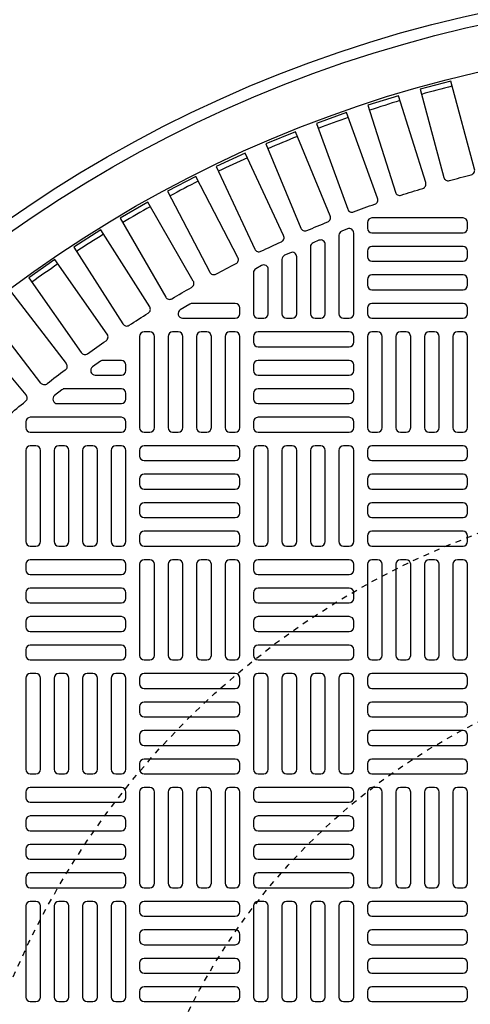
# Model space of a CAD drawing. Extents: x -285 to 5863, y 308 to 3178.
# Tile 451 of 622: x 1512 to 1520, y 1403 to 1420. Entities that reach past the tile are written whole.
import ezdxf

# ---------------------------------------------------------------- set-up
doc = ezdxf.new("R2010")
doc.units = 0
doc.header["$MEASUREMENT"] = 0
doc.linetypes.add('HIDDEN2', pattern=[0.28125, 0.1875, -0.09375])
doc.layers.get('DEFPOINTS').update_dxf_attribs({"linetype": 'CONTINUOUS'})
for name, color, linetype in [('TANK-MANHOLE-COVER-40', 2, 'CONTINUOUS'), ('TANK-MANHOLE-COVER-HATCH-40', 252, 'CONTINUOUS'), ('TANK-SLOPE', 3, 'CONTINUOUS')]:
    doc.layers.add(name, color=color, linetype=linetype)

msp = doc.modelspace()

# ---------------------------------------------------------------- linework, layer by layer
at = {"layer": 'DEFPOINTS', "color": 8, "linetype": 'HIDDEN2', "ltscale": 0.125}
msp.add_circle((1524.87105, 1398.01916), 14, dxfattribs=at)
msp.add_circle((1524.87105, 1398.01916), 14, dxfattribs=at)
msp.add_circle((1524.87105, 1398.01916), 14, dxfattribs=at)
msp.add_circle((1524.87105, 1398.01916), 14, dxfattribs=at)
at = {"layer": 'DEFPOINTS', "color": 8, "linetype": 'HIDDEN2', "ltscale": 0.5}
msp.add_circle((1524.87105, 1398.01916), 11, dxfattribs=at)
msp.add_circle((1524.87105, 1398.01916), 11, dxfattribs=at)
msp.add_circle((1524.87105, 1398.01916), 11, dxfattribs=at)
msp.add_circle((1524.87105, 1398.01916), 11, dxfattribs=at)
at = {"layer": 'TANK-MANHOLE-COVER-40', "color": 4, "linetype": 'Continuous'}
msp.add_circle((1524.87181, 1398.01916), 22.63902, dxfattribs=at)
at = {"layer": 'TANK-MANHOLE-COVER-40', "color": 1, "linetype": 'Continuous'}
msp.add_circle((1524.87181, 1398.01916), 22.44094, dxfattribs=at)
at = {"layer": 'TANK-MANHOLE-COVER-40', "color": 2, "linetype": 'Continuous'}
msp.add_circle((1524.87181, 1398.01916), 21.65354, dxfattribs=at)
at = {"layer": 'TANK-MANHOLE-COVER-HATCH-40', "linetype": 'Continuous'}
for points in [[(1519.51648, 1417.24797, -0.00491171), (1519.89527, 1417.34947, 0.41709369), (1519.95169, 1417.4461), (1519.54385, 1418.96818), (1519.01145, 1418.82552), (1519.41929, 1417.30344, 0.41709369), (1519.51648, 1417.24797)], [(1518.68282, 1416.99607, -0.00491171), (1519.05683, 1417.11399, 0.41709369), (1519.10899, 1417.213), (1518.63514, 1418.71583), (1518.10947, 1418.55009), (1518.58331, 1417.04725, 0.41709369), (1518.68282, 1416.99607)], [(1517.86095, 1416.70805, -0.00491171), (1518.22946, 1416.84217, 0.41709369), (1518.27725, 1416.94336), (1517.7383, 1418.4241), (1517.22036, 1418.23558), (1517.75931, 1416.75484, 0.41709369), (1517.86095, 1416.70805)], [(1517.05243, 1416.38445, -0.00491171), (1517.41473, 1416.53452, 0.41709369), (1517.45806, 1416.63769), (1516.85504, 1418.09352), (1516.34582, 1417.88259), (1516.94884, 1416.42677, 0.41709369), (1517.05243, 1416.38445)], [(1516.25879, 1416.0259, -0.00491171), (1516.6142, 1416.19163, 0.41709369), (1516.65299, 1416.29659), (1515.98704, 1417.72472), (1515.4875, 1417.49178), (1516.15345, 1416.06365, 0.41709369), (1516.25879, 1416.0259)], [(1515.48154, 1415.63306, -0.00491171), (1515.82939, 1415.81414, 0.41709369), (1515.86356, 1415.92069), (1515.13595, 1417.31842), (1514.64705, 1417.06391), (1515.37466, 1415.66619, 0.41709369), (1515.48154, 1415.63306)], [(1514.72217, 1415.2067, -0.00491171), (1515.06179, 1415.40278, 0.41709369), (1515.09128, 1415.51072), (1514.3034, 1416.87538), (1513.82606, 1416.59979), (1514.61394, 1415.23513, 0.41709369), (1514.72217, 1415.2067)], [(1513.98212, 1414.74762, -0.00491171), (1514.31286, 1414.95832, 0.41709369), (1514.33762, 1415.06745), (1513.49096, 1416.39644), (1513.0261, 1416.10029), (1513.87276, 1414.7713, 0.41709369), (1513.98212, 1414.74762)], [(1513.2628, 1414.2567, -0.00491171), (1513.58404, 1414.48163, 0.41709369), (1513.60401, 1414.59173), (1512.70018, 1415.88253), (1512.24868, 1415.56638), (1513.15251, 1414.27559, 0.41709369), (1513.2628, 1414.2567)], [(1512.56558, 1413.73486, -0.41709369), (1512.45457, 1413.74892), (1511.4953, 1414.99907), (1511.93258, 1415.3346), (1512.89185, 1414.08446, -0.41709369), (1512.8767, 1413.97359, 0.00491171), (1512.56558, 1413.73486)], [(1515.07363, 1415.12546, 0.1342636), (1515.03356, 1415.1145), (1514.86705, 1415.01608, 0.76325856), (1514.90712, 1414.86955), (1515.8167, 1414.86955), (1515.8167, 1414.86955, 0.41421356), (1515.89544, 1414.94829), (1515.89544, 1415.04672), (1515.89544, 1415.04672, 0.41421356), (1515.8167, 1415.12546), (1515.07363, 1415.12546)], [(1511.89178, 1413.18312, -0.00491171), (1512.19219, 1413.43519, 0.41709369), (1512.20249, 1413.54661), (1511.18961, 1414.75372), (1510.76738, 1414.39943), (1511.78026, 1413.19232, 0.41709369), (1511.89178, 1413.18312)], [(1513.53363, 1414.14121, 0.15754945), (1513.48756, 1414.12632), (1513.35116, 1414.02789, 0.72778796), (1513.39723, 1413.8853), (1513.84819, 1413.8853), (1513.84819, 1413.8853, 0.41421356), (1513.92693, 1413.96404), (1513.92693, 1414.06247), (1513.92693, 1414.06247, 0.41421356), (1513.84819, 1414.14121), (1513.53363, 1414.14121)], [(1512.86753, 1413.64908, 0.16819223), (1512.81885, 1413.63223), (1512.69373, 1413.5338, 0.71204699), (1512.74241, 1413.39318), (1513.84819, 1413.39318), (1513.84819, 1413.39318, 0.41421356), (1513.92693, 1413.47192), (1513.92693, 1413.57034), (1513.92693, 1413.57034, 0.41421356), (1513.84819, 1413.64908), (1512.84028, 1413.64908)]]:
    msp.add_lwpolyline(points, format="xyb", dxfattribs=at)
at = {"layer": 'TANK-MANHOLE-COVER-HATCH-40', "linetype": 'Continuous', "flags": 128}
for points in [[(1518.10016, 1416.42467, 0.41421356), (1518.1789, 1416.34593), (1519.7537, 1416.34593, 0.41421356), (1519.83244, 1416.42467), (1519.83244, 1416.5231, 0.41421356), (1519.7537, 1416.60184), (1518.1789, 1416.60184, 0.41421356), (1518.10016, 1416.5231)], [(1518.10016, 1415.93255, 0.41421356), (1518.1789, 1415.85381), (1519.7537, 1415.85381, 0.41421356), (1519.83244, 1415.93255), (1519.83244, 1416.03097, 0.41421356), (1519.7537, 1416.10971), (1518.1789, 1416.10971, 0.41421356), (1518.10016, 1416.03097)], [(1518.10016, 1415.44042, 0.41421356), (1518.1789, 1415.36168), (1519.7537, 1415.36168, 0.41421356), (1519.83244, 1415.44042), (1519.83244, 1415.53884, 0.41421356), (1519.7537, 1415.61758), (1518.1789, 1415.61758, 0.41421356), (1518.10016, 1415.53884)], [(1518.10016, 1414.94829, 0.41421356), (1518.1789, 1414.86955), (1519.7537, 1414.86955, 0.41421356), (1519.83244, 1414.94829), (1519.83244, 1415.04672, 0.41421356), (1519.7537, 1415.12546), (1518.1789, 1415.12546, 0.41421356), (1518.10016, 1415.04672)], [(1514.34032, 1412.90105, 0.41421356), (1514.41906, 1412.97979), (1514.41906, 1414.55459, 0.41421356), (1514.34032, 1414.63333), (1514.24189, 1414.63333, 0.41421356), (1514.16315, 1414.55459), (1514.16315, 1412.97979, 0.41421356), (1514.24189, 1412.90105)], [(1514.83244, 1412.90105, 0.41421356), (1514.91118, 1412.97979), (1514.91118, 1414.55459, 0.41421356), (1514.83244, 1414.63333), (1514.73402, 1414.63333, 0.41421356), (1514.65528, 1414.55459), (1514.65528, 1412.97979, 0.41421356), (1514.73402, 1412.90105)], [(1515.32457, 1412.90105, 0.41421356), (1515.40331, 1412.97979), (1515.40331, 1414.55459, 0.41421356), (1515.32457, 1414.63333), (1515.22614, 1414.63333, 0.41421356), (1515.1474, 1414.55459), (1515.1474, 1412.97979, 0.41421356), (1515.22614, 1412.90105)], [(1515.8167, 1412.90105, 0.41421356), (1515.89544, 1412.97979), (1515.89544, 1414.55459, 0.41421356), (1515.8167, 1414.63333), (1515.71827, 1414.63333, 0.41421356), (1515.63953, 1414.55459), (1515.63953, 1412.97979, 0.41421356), (1515.71827, 1412.90105)], [(1517.86394, 1414.55459, 0.41421356), (1517.7852, 1414.63333), (1516.2104, 1414.63333, 0.41421356), (1516.13166, 1414.55459), (1516.13166, 1414.45617, 0.41421356), (1516.2104, 1414.37743), (1517.7852, 1414.37743, 0.41421356), (1517.86394, 1414.45617)], [(1518.27733, 1412.90105, 0.41421356), (1518.35607, 1412.97979), (1518.35607, 1414.55459, 0.41421356), (1518.27733, 1414.63333), (1518.1789, 1414.63333, 0.41421356), (1518.10016, 1414.55459), (1518.10016, 1412.97979, 0.41421356), (1518.1789, 1412.90105)], [(1518.76945, 1412.90105, 0.41421356), (1518.84819, 1412.97979), (1518.84819, 1414.55459, 0.41421356), (1518.76945, 1414.63333), (1518.67103, 1414.63333, 0.41421356), (1518.59229, 1414.55459), (1518.59229, 1412.97979, 0.41421356), (1518.67103, 1412.90105)], [(1519.26158, 1412.90105, 0.41421356), (1519.34032, 1412.97979), (1519.34032, 1414.55459, 0.41421356), (1519.26158, 1414.63333), (1519.16315, 1414.63333, 0.41421356), (1519.08441, 1414.55459), (1519.08441, 1412.97979, 0.41421356), (1519.16315, 1412.90105)], [(1519.7537, 1412.90105, 0.41421356), (1519.83244, 1412.97979), (1519.83244, 1414.55459, 0.41421356), (1519.7537, 1414.63333), (1519.65528, 1414.63333, 0.41421356), (1519.57654, 1414.55459), (1519.57654, 1412.97979, 0.41421356), (1519.65528, 1412.90105)], [(1517.86394, 1414.06247, 0.41421356), (1517.7852, 1414.14121), (1516.2104, 1414.14121, 0.41421356), (1516.13166, 1414.06247), (1516.13166, 1413.96404, 0.41421356), (1516.2104, 1413.8853), (1517.7852, 1413.8853, 0.41421356), (1517.86394, 1413.96404)], [(1517.86394, 1413.57034, 0.41421356), (1517.7852, 1413.64908), (1516.2104, 1413.64908, 0.41421356), (1516.13166, 1413.57034), (1516.13166, 1413.47192, 0.41421356), (1516.2104, 1413.39318), (1517.7852, 1413.39318, 0.41421356), (1517.86394, 1413.47192)], [(1517.86394, 1413.07821, 0.41421356), (1517.7852, 1413.15695), (1516.2104, 1413.15695, 0.41421356), (1516.13166, 1413.07821), (1516.13166, 1412.97979, 0.41421356), (1516.2104, 1412.90105), (1517.7852, 1412.90105, 0.41421356), (1517.86394, 1412.97979)], [(1512.37181, 1410.93255, 0.41421356), (1512.45055, 1411.01129), (1512.45055, 1412.58609, 0.41421356), (1512.37181, 1412.66483), (1512.27339, 1412.66483, 0.41421356), (1512.19465, 1412.58609), (1512.19465, 1411.01129, 0.41421356), (1512.27339, 1410.93255)], [(1512.86394, 1410.93255, 0.41421356), (1512.94268, 1411.01129), (1512.94268, 1412.58609, 0.41421356), (1512.86394, 1412.66483), (1512.76551, 1412.66483, 0.41421356), (1512.68677, 1412.58609), (1512.68677, 1411.01129, 0.41421356), (1512.76551, 1410.93255)], [(1513.35607, 1410.93255, 0.41421356), (1513.43481, 1411.01129), (1513.43481, 1412.58609, 0.41421356), (1513.35607, 1412.66483), (1513.25764, 1412.66483, 0.41421356), (1513.1789, 1412.58609), (1513.1789, 1411.01129, 0.41421356), (1513.25764, 1410.93255)], [(1513.84819, 1410.93255, 0.41421356), (1513.92693, 1411.01129), (1513.92693, 1412.58609, 0.41421356), (1513.84819, 1412.66483), (1513.74977, 1412.66483, 0.41421356), (1513.67103, 1412.58609), (1513.67103, 1411.01129, 0.41421356), (1513.74977, 1410.93255)], [(1514.16315, 1412.48766, 0.41421356), (1514.24189, 1412.40892), (1515.8167, 1412.40892, 0.41421356), (1515.89544, 1412.48766), (1515.89544, 1412.58609, 0.41421356), (1515.8167, 1412.66483), (1514.24189, 1412.66483, 0.41421356), (1514.16315, 1412.58609)], [(1516.30882, 1410.93255, 0.41421356), (1516.38756, 1411.01129), (1516.38756, 1412.58609, 0.41421356), (1516.30882, 1412.66483), (1516.2104, 1412.66483, 0.41421356), (1516.13166, 1412.58609), (1516.13166, 1411.01129, 0.41421356), (1516.2104, 1410.93255)], [(1516.80095, 1410.93255, 0.41421356), (1516.87969, 1411.01129), (1516.87969, 1412.58609, 0.41421356), (1516.80095, 1412.66483), (1516.70252, 1412.66483, 0.41421356), (1516.62378, 1412.58609), (1516.62378, 1411.01129, 0.41421356), (1516.70252, 1410.93255)], [(1517.29307, 1410.93255, 0.41421356), (1517.37181, 1411.01129), (1517.37181, 1412.58609, 0.41421356), (1517.29307, 1412.66483), (1517.19465, 1412.66483, 0.41421356), (1517.11591, 1412.58609), (1517.11591, 1411.01129, 0.41421356), (1517.19465, 1410.93255)], [(1517.7852, 1410.93255, 0.41421356), (1517.86394, 1411.01129), (1517.86394, 1412.58609, 0.41421356), (1517.7852, 1412.66483), (1517.68677, 1412.66483, 0.41421356), (1517.60803, 1412.58609), (1517.60803, 1411.01129, 0.41421356), (1517.68677, 1410.93255)], [(1518.10016, 1412.48766, 0.41421356), (1518.1789, 1412.40892), (1519.7537, 1412.40892, 0.41421356), (1519.83244, 1412.48766), (1519.83244, 1412.58609, 0.41421356), (1519.7537, 1412.66483), (1518.1789, 1412.66483, 0.41421356), (1518.10016, 1412.58609)], [(1514.16315, 1411.99554, 0.41421356), (1514.24189, 1411.9168), (1515.8167, 1411.9168, 0.41421356), (1515.89544, 1411.99554), (1515.89544, 1412.09396, 0.41421356), (1515.8167, 1412.1727), (1514.24189, 1412.1727, 0.41421356), (1514.16315, 1412.09396)], [(1518.10016, 1411.99554, 0.41421356), (1518.1789, 1411.9168), (1519.7537, 1411.9168, 0.41421356), (1519.83244, 1411.99554), (1519.83244, 1412.09396, 0.41421356), (1519.7537, 1412.1727), (1518.1789, 1412.1727, 0.41421356), (1518.10016, 1412.09396)], [(1514.16315, 1411.50341, 0.41421356), (1514.24189, 1411.42467), (1515.8167, 1411.42467, 0.41421356), (1515.89544, 1411.50341), (1515.89544, 1411.60184, 0.41421356), (1515.8167, 1411.68058), (1514.24189, 1411.68058, 0.41421356), (1514.16315, 1411.60184)], [(1518.10016, 1411.50341, 0.41421356), (1518.1789, 1411.42467), (1519.7537, 1411.42467, 0.41421356), (1519.83244, 1411.50341), (1519.83244, 1411.60184, 0.41421356), (1519.7537, 1411.68058), (1518.1789, 1411.68058, 0.41421356), (1518.10016, 1411.60184)], [(1514.16315, 1411.01129, 0.41421356), (1514.24189, 1410.93255), (1515.8167, 1410.93255, 0.41421356), (1515.89544, 1411.01129), (1515.89544, 1411.10971, 0.41421356), (1515.8167, 1411.18845), (1514.24189, 1411.18845, 0.41421356), (1514.16315, 1411.10971)], [(1518.10016, 1411.01129, 0.41421356), (1518.1789, 1410.93255), (1519.7537, 1410.93255, 0.41421356), (1519.83244, 1411.01129), (1519.83244, 1411.10971, 0.41421356), (1519.7537, 1411.18845), (1518.1789, 1411.18845, 0.41421356), (1518.10016, 1411.10971)], [(1513.92693, 1410.61758, 0.41421356), (1513.84819, 1410.69632), (1512.27339, 1410.69632, 0.41421356), (1512.19465, 1410.61758), (1512.19465, 1410.51916, 0.41421356), (1512.27339, 1410.44042), (1513.84819, 1410.44042, 0.41421356), (1513.92693, 1410.51916)], [(1514.34032, 1408.96404, 0.41421356), (1514.41906, 1409.04278), (1514.41906, 1410.61758, 0.41421356), (1514.34032, 1410.69632), (1514.24189, 1410.69632, 0.41421356), (1514.16315, 1410.61758), (1514.16315, 1409.04278, 0.41421356), (1514.24189, 1408.96404)], [(1514.83244, 1408.96404, 0.41421356), (1514.91118, 1409.04278), (1514.91118, 1410.61758, 0.41421356), (1514.83244, 1410.69632), (1514.73402, 1410.69632, 0.41421356), (1514.65528, 1410.61758), (1514.65528, 1409.04278, 0.41421356), (1514.73402, 1408.96404)], [(1515.32457, 1408.96404, 0.41421356), (1515.40331, 1409.04278), (1515.40331, 1410.61758, 0.41421356), (1515.32457, 1410.69632), (1515.22614, 1410.69632, 0.41421356), (1515.1474, 1410.61758), (1515.1474, 1409.04278, 0.41421356), (1515.22614, 1408.96404)], [(1515.8167, 1408.96404, 0.41421356), (1515.89544, 1409.04278), (1515.89544, 1410.61758, 0.41421356), (1515.8167, 1410.69632), (1515.71827, 1410.69632, 0.41421356), (1515.63953, 1410.61758), (1515.63953, 1409.04278, 0.41421356), (1515.71827, 1408.96404)], [(1517.86394, 1410.61758, 0.41421356), (1517.7852, 1410.69632), (1516.2104, 1410.69632, 0.41421356), (1516.13166, 1410.61758), (1516.13166, 1410.51916, 0.41421356), (1516.2104, 1410.44042), (1517.7852, 1410.44042, 0.41421356), (1517.86394, 1410.51916)], [(1518.27733, 1408.96404, 0.41421356), (1518.35607, 1409.04278), (1518.35607, 1410.61758, 0.41421356), (1518.27733, 1410.69632), (1518.1789, 1410.69632, 0.41421356), (1518.10016, 1410.61758), (1518.10016, 1409.04278, 0.41421356), (1518.1789, 1408.96404)], [(1518.76945, 1408.96404, 0.41421356), (1518.84819, 1409.04278), (1518.84819, 1410.61758, 0.41421356), (1518.76945, 1410.69632), (1518.67103, 1410.69632, 0.41421356), (1518.59229, 1410.61758), (1518.59229, 1409.04278, 0.41421356), (1518.67103, 1408.96404)], [(1519.26158, 1408.96404, 0.41421356), (1519.34032, 1409.04278), (1519.34032, 1410.61758, 0.41421356), (1519.26158, 1410.69632), (1519.16315, 1410.69632, 0.41421356), (1519.08441, 1410.61758), (1519.08441, 1409.04278, 0.41421356), (1519.16315, 1408.96404)], [(1519.7537, 1408.96404, 0.41421356), (1519.83244, 1409.04278), (1519.83244, 1410.61758, 0.41421356), (1519.7537, 1410.69632), (1519.65528, 1410.69632, 0.41421356), (1519.57654, 1410.61758), (1519.57654, 1409.04278, 0.41421356), (1519.65528, 1408.96404)], [(1513.92693, 1410.12546, 0.41421356), (1513.84819, 1410.2042), (1512.27339, 1410.2042, 0.41421356), (1512.19465, 1410.12546), (1512.19465, 1410.02703, 0.41421356), (1512.27339, 1409.94829), (1513.84819, 1409.94829, 0.41421356), (1513.92693, 1410.02703)], [(1517.86394, 1410.12546, 0.41421356), (1517.7852, 1410.2042), (1516.2104, 1410.2042, 0.41421356), (1516.13166, 1410.12546), (1516.13166, 1410.02703, 0.41421356), (1516.2104, 1409.94829), (1517.7852, 1409.94829, 0.41421356), (1517.86394, 1410.02703)], [(1513.92693, 1409.63333, 0.41421356), (1513.84819, 1409.71207), (1512.27339, 1409.71207, 0.41421356), (1512.19465, 1409.63333), (1512.19465, 1409.53491, 0.41421356), (1512.27339, 1409.45617), (1513.84819, 1409.45617, 0.41421356), (1513.92693, 1409.53491)], [(1517.86394, 1409.63333, 0.41421356), (1517.7852, 1409.71207), (1516.2104, 1409.71207, 0.41421356), (1516.13166, 1409.63333), (1516.13166, 1409.53491, 0.41421356), (1516.2104, 1409.45617), (1517.7852, 1409.45617, 0.41421356), (1517.86394, 1409.53491)], [(1513.92693, 1409.14121, 0.41421356), (1513.84819, 1409.21995), (1512.27339, 1409.21995, 0.41421356), (1512.19465, 1409.14121), (1512.19465, 1409.04278, 0.41421356), (1512.27339, 1408.96404), (1513.84819, 1408.96404, 0.41421356), (1513.92693, 1409.04278)], [(1517.86394, 1409.14121, 0.41421356), (1517.7852, 1409.21995), (1516.2104, 1409.21995, 0.41421356), (1516.13166, 1409.14121), (1516.13166, 1409.04278, 0.41421356), (1516.2104, 1408.96404), (1517.7852, 1408.96404, 0.41421356), (1517.86394, 1409.04278)], [(1512.37181, 1406.99554, 0.41421356), (1512.45055, 1407.07428), (1512.45055, 1408.64908, 0.41421356), (1512.37181, 1408.72782), (1512.27339, 1408.72782, 0.41421356), (1512.19465, 1408.64908), (1512.19465, 1407.07428, 0.41421356), (1512.27339, 1406.99554)], [(1512.86394, 1406.99554, 0.41421356), (1512.94268, 1407.07428), (1512.94268, 1408.64908, 0.41421356), (1512.86394, 1408.72782), (1512.76551, 1408.72782, 0.41421356), (1512.68677, 1408.64908), (1512.68677, 1407.07428, 0.41421356), (1512.76551, 1406.99554)], [(1513.35607, 1406.99554, 0.41421356), (1513.43481, 1407.07428), (1513.43481, 1408.64908, 0.41421356), (1513.35607, 1408.72782), (1513.25764, 1408.72782, 0.41421356), (1513.1789, 1408.64908), (1513.1789, 1407.07428, 0.41421356), (1513.25764, 1406.99554)], [(1513.84819, 1406.99554, 0.41421356), (1513.92693, 1407.07428), (1513.92693, 1408.64908, 0.41421356), (1513.84819, 1408.72782), (1513.74977, 1408.72782, 0.41421356), (1513.67103, 1408.64908), (1513.67103, 1407.07428, 0.41421356), (1513.74977, 1406.99554)], [(1514.16315, 1408.55066, 0.41421356), (1514.24189, 1408.47192), (1515.8167, 1408.47192, 0.41421356), (1515.89544, 1408.55066), (1515.89544, 1408.64908, 0.41421356), (1515.8167, 1408.72782), (1514.24189, 1408.72782, 0.41421356), (1514.16315, 1408.64908)], [(1516.30882, 1406.99554, 0.41421356), (1516.38756, 1407.07428), (1516.38756, 1408.64908, 0.41421356), (1516.30882, 1408.72782), (1516.2104, 1408.72782, 0.41421356), (1516.13166, 1408.64908), (1516.13166, 1407.07428, 0.41421356), (1516.2104, 1406.99554)], [(1516.80095, 1406.99554, 0.41421356), (1516.87969, 1407.07428), (1516.87969, 1408.64908, 0.41421356), (1516.80095, 1408.72782), (1516.70252, 1408.72782, 0.41421356), (1516.62378, 1408.64908), (1516.62378, 1407.07428, 0.41421356), (1516.70252, 1406.99554)], [(1517.29307, 1406.99554, 0.41421356), (1517.37181, 1407.07428), (1517.37181, 1408.64908, 0.41421356), (1517.29307, 1408.72782), (1517.19465, 1408.72782, 0.41421356), (1517.11591, 1408.64908), (1517.11591, 1407.07428, 0.41421356), (1517.19465, 1406.99554)], [(1517.7852, 1406.99554, 0.41421356), (1517.86394, 1407.07428), (1517.86394, 1408.64908, 0.41421356), (1517.7852, 1408.72782), (1517.68677, 1408.72782, 0.41421356), (1517.60803, 1408.64908), (1517.60803, 1407.07428, 0.41421356), (1517.68677, 1406.99554)], [(1518.10016, 1408.55066, 0.41421356), (1518.1789, 1408.47192), (1519.7537, 1408.47192, 0.41421356), (1519.83244, 1408.55066), (1519.83244, 1408.64908, 0.41421356), (1519.7537, 1408.72782), (1518.1789, 1408.72782, 0.41421356), (1518.10016, 1408.64908)], [(1514.16315, 1408.05853, 0.41421356), (1514.24189, 1407.97979), (1515.8167, 1407.97979, 0.41421356), (1515.89544, 1408.05853), (1515.89544, 1408.15695, 0.41421356), (1515.8167, 1408.23569), (1514.24189, 1408.23569, 0.41421356), (1514.16315, 1408.15695)], [(1518.10016, 1408.05853, 0.41421356), (1518.1789, 1407.97979), (1519.7537, 1407.97979, 0.41421356), (1519.83244, 1408.05853), (1519.83244, 1408.15695, 0.41421356), (1519.7537, 1408.23569), (1518.1789, 1408.23569, 0.41421356), (1518.10016, 1408.15695)], [(1514.16315, 1407.5664, 0.41421356), (1514.24189, 1407.48766), (1515.8167, 1407.48766, 0.41421356), (1515.89544, 1407.5664), (1515.89544, 1407.66483, 0.41421356), (1515.8167, 1407.74357), (1514.24189, 1407.74357, 0.41421356), (1514.16315, 1407.66483)], [(1518.10016, 1407.5664, 0.41421356), (1518.1789, 1407.48766), (1519.7537, 1407.48766, 0.41421356), (1519.83244, 1407.5664), (1519.83244, 1407.66483, 0.41421356), (1519.7537, 1407.74357), (1518.1789, 1407.74357, 0.41421356), (1518.10016, 1407.66483)], [(1514.16315, 1407.07428, 0.41421356), (1514.24189, 1406.99554), (1515.8167, 1406.99554, 0.41421356), (1515.89544, 1407.07428), (1515.89544, 1407.1727, 0.41421356), (1515.8167, 1407.25144), (1514.24189, 1407.25144, 0.41421356), (1514.16315, 1407.1727)], [(1518.10016, 1407.07428, 0.41421356), (1518.1789, 1406.99554), (1519.7537, 1406.99554, 0.41421356), (1519.83244, 1407.07428), (1519.83244, 1407.1727, 0.41421356), (1519.7537, 1407.25144), (1518.1789, 1407.25144, 0.41421356), (1518.10016, 1407.1727)], [(1513.92693, 1406.68058, 0.41421356), (1513.84819, 1406.75932), (1512.27339, 1406.75932, 0.41421356), (1512.19465, 1406.68058), (1512.19465, 1406.58215, 0.41421356), (1512.27339, 1406.50341), (1513.84819, 1406.50341, 0.41421356), (1513.92693, 1406.58215)], [(1514.34032, 1405.02703, 0.41421356), (1514.41906, 1405.10577), (1514.41906, 1406.68058, 0.41421356), (1514.34032, 1406.75932), (1514.24189, 1406.75932, 0.41421356), (1514.16315, 1406.68058), (1514.16315, 1405.10577, 0.41421356), (1514.24189, 1405.02703)], [(1514.83244, 1405.02703, 0.41421356), (1514.91118, 1405.10577), (1514.91118, 1406.68058, 0.41421356), (1514.83244, 1406.75932), (1514.73402, 1406.75932, 0.41421356), (1514.65528, 1406.68058), (1514.65528, 1405.10577, 0.41421356), (1514.73402, 1405.02703)], [(1515.32457, 1405.02703, 0.41421356), (1515.40331, 1405.10577), (1515.40331, 1406.68058, 0.41421356), (1515.32457, 1406.75932), (1515.22614, 1406.75932, 0.41421356), (1515.1474, 1406.68058), (1515.1474, 1405.10577, 0.41421356), (1515.22614, 1405.02703)], [(1515.8167, 1405.02703, 0.41421356), (1515.89544, 1405.10577), (1515.89544, 1406.68058, 0.41421356), (1515.8167, 1406.75932), (1515.71827, 1406.75932, 0.41421356), (1515.63953, 1406.68058), (1515.63953, 1405.10577, 0.41421356), (1515.71827, 1405.02703)], [(1517.86394, 1406.68058, 0.41421356), (1517.7852, 1406.75932), (1516.2104, 1406.75932, 0.41421356), (1516.13166, 1406.68058), (1516.13166, 1406.58215, 0.41421356), (1516.2104, 1406.50341), (1517.7852, 1406.50341, 0.41421356), (1517.86394, 1406.58215)], [(1518.27733, 1405.02703, 0.41421356), (1518.35607, 1405.10577), (1518.35607, 1406.68058, 0.41421356), (1518.27733, 1406.75932), (1518.1789, 1406.75932, 0.41421356), (1518.10016, 1406.68058), (1518.10016, 1405.10577, 0.41421356), (1518.1789, 1405.02703)], [(1518.76945, 1405.02703, 0.41421356), (1518.84819, 1405.10577), (1518.84819, 1406.68058, 0.41421356), (1518.76945, 1406.75932), (1518.67103, 1406.75932, 0.41421356), (1518.59229, 1406.68058), (1518.59229, 1405.10577, 0.41421356), (1518.67103, 1405.02703)], [(1519.26158, 1405.02703, 0.41421356), (1519.34032, 1405.10577), (1519.34032, 1406.68058, 0.41421356), (1519.26158, 1406.75932), (1519.16315, 1406.75932, 0.41421356), (1519.08441, 1406.68058), (1519.08441, 1405.10577, 0.41421356), (1519.16315, 1405.02703)], [(1519.7537, 1405.02703, 0.41421356), (1519.83244, 1405.10577), (1519.83244, 1406.68058, 0.41421356), (1519.7537, 1406.75932), (1519.65528, 1406.75932, 0.41421356), (1519.57654, 1406.68058), (1519.57654, 1405.10577, 0.41421356), (1519.65528, 1405.02703)], [(1513.92693, 1406.18845, 0.41421356), (1513.84819, 1406.26719), (1512.27339, 1406.26719, 0.41421356), (1512.19465, 1406.18845), (1512.19465, 1406.09003, 0.41421356), (1512.27339, 1406.01129), (1513.84819, 1406.01129, 0.41421356), (1513.92693, 1406.09003)], [(1517.86394, 1406.18845, 0.41421356), (1517.7852, 1406.26719), (1516.2104, 1406.26719, 0.41421356), (1516.13166, 1406.18845), (1516.13166, 1406.09003, 0.41421356), (1516.2104, 1406.01129), (1517.7852, 1406.01129, 0.41421356), (1517.86394, 1406.09003)], [(1513.92693, 1405.69632, 0.41421356), (1513.84819, 1405.77506), (1512.27339, 1405.77506, 0.41421356), (1512.19465, 1405.69632), (1512.19465, 1405.5979, 0.41421356), (1512.27339, 1405.51916), (1513.84819, 1405.51916, 0.41421356), (1513.92693, 1405.5979)], [(1517.86394, 1405.69632, 0.41421356), (1517.7852, 1405.77506), (1516.2104, 1405.77506, 0.41421356), (1516.13166, 1405.69632), (1516.13166, 1405.5979, 0.41421356), (1516.2104, 1405.51916), (1517.7852, 1405.51916, 0.41421356), (1517.86394, 1405.5979)], [(1513.92693, 1405.2042, 0.41421356), (1513.84819, 1405.28294), (1512.27339, 1405.28294, 0.41421356), (1512.19465, 1405.2042), (1512.19465, 1405.10577, 0.41421356), (1512.27339, 1405.02703), (1513.84819, 1405.02703, 0.41421356), (1513.92693, 1405.10577)], [(1517.86394, 1405.2042, 0.41421356), (1517.7852, 1405.28294), (1516.2104, 1405.28294, 0.41421356), (1516.13166, 1405.2042), (1516.13166, 1405.10577, 0.41421356), (1516.2104, 1405.02703), (1517.7852, 1405.02703, 0.41421356), (1517.86394, 1405.10577)], [(1512.37181, 1403.05853, 0.41421356), (1512.45055, 1403.13727), (1512.45055, 1404.71207, 0.41421356), (1512.37181, 1404.79081), (1512.27339, 1404.79081, 0.41421356), (1512.19465, 1404.71207), (1512.19465, 1403.13727, 0.41421356), (1512.27339, 1403.05853)], [(1512.86394, 1403.05853, 0.41421356), (1512.94268, 1403.13727), (1512.94268, 1404.71207, 0.41421356), (1512.86394, 1404.79081), (1512.76551, 1404.79081, 0.41421356), (1512.68677, 1404.71207), (1512.68677, 1403.13727, 0.41421356), (1512.76551, 1403.05853)], [(1513.35607, 1403.05853, 0.41421356), (1513.43481, 1403.13727), (1513.43481, 1404.71207, 0.41421356), (1513.35607, 1404.79081), (1513.25764, 1404.79081, 0.41421356), (1513.1789, 1404.71207), (1513.1789, 1403.13727, 0.41421356), (1513.25764, 1403.05853)], [(1513.84819, 1403.05853, 0.41421356), (1513.92693, 1403.13727), (1513.92693, 1404.71207, 0.41421356), (1513.84819, 1404.79081), (1513.74977, 1404.79081, 0.41421356), (1513.67103, 1404.71207), (1513.67103, 1403.13727, 0.41421356), (1513.74977, 1403.05853)], [(1514.16315, 1404.61365, 0.41421356), (1514.24189, 1404.53491), (1515.8167, 1404.53491, 0.41421356), (1515.89544, 1404.61365), (1515.89544, 1404.71207, 0.41421356), (1515.8167, 1404.79081), (1514.24189, 1404.79081, 0.41421356), (1514.16315, 1404.71207)], [(1516.30882, 1403.05853, 0.41421356), (1516.38756, 1403.13727), (1516.38756, 1404.71207, 0.41421356), (1516.30882, 1404.79081), (1516.2104, 1404.79081, 0.41421356), (1516.13166, 1404.71207), (1516.13166, 1403.13727, 0.41421356), (1516.2104, 1403.05853)], [(1516.80095, 1403.05853, 0.41421356), (1516.87969, 1403.13727), (1516.87969, 1404.71207, 0.41421356), (1516.80095, 1404.79081), (1516.70252, 1404.79081, 0.41421356), (1516.62378, 1404.71207), (1516.62378, 1403.13727, 0.41421356), (1516.70252, 1403.05853)], [(1517.29307, 1403.05853, 0.41421356), (1517.37181, 1403.13727), (1517.37181, 1404.71207, 0.41421356), (1517.29307, 1404.79081), (1517.19465, 1404.79081, 0.41421356), (1517.11591, 1404.71207), (1517.11591, 1403.13727, 0.41421356), (1517.19465, 1403.05853)], [(1517.7852, 1403.05853, 0.41421356), (1517.86394, 1403.13727), (1517.86394, 1404.71207, 0.41421356), (1517.7852, 1404.79081), (1517.68677, 1404.79081, 0.41421356), (1517.60803, 1404.71207), (1517.60803, 1403.13727, 0.41421356), (1517.68677, 1403.05853)], [(1518.10016, 1404.61365, 0.41421356), (1518.1789, 1404.53491), (1519.7537, 1404.53491, 0.41421356), (1519.83244, 1404.61365), (1519.83244, 1404.71207, 0.41421356), (1519.7537, 1404.79081), (1518.1789, 1404.79081, 0.41421356), (1518.10016, 1404.71207)], [(1514.16315, 1404.12152, 0.41421356), (1514.24189, 1404.04278), (1515.8167, 1404.04278, 0.41421356), (1515.89544, 1404.12152), (1515.89544, 1404.21995, 0.41421356), (1515.8167, 1404.29869), (1514.24189, 1404.29869, 0.41421356), (1514.16315, 1404.21995)], [(1518.10016, 1404.12152, 0.41421356), (1518.1789, 1404.04278), (1519.7537, 1404.04278, 0.41421356), (1519.83244, 1404.12152), (1519.83244, 1404.21995, 0.41421356), (1519.7537, 1404.29869), (1518.1789, 1404.29869, 0.41421356), (1518.10016, 1404.21995)], [(1514.16315, 1403.6294, 0.41421356), (1514.24189, 1403.55066), (1515.8167, 1403.55066, 0.41421356), (1515.89544, 1403.6294), (1515.89544, 1403.72782, 0.41421356), (1515.8167, 1403.80656), (1514.24189, 1403.80656, 0.41421356), (1514.16315, 1403.72782)], [(1518.10016, 1403.6294, 0.41421356), (1518.1789, 1403.55066), (1519.7537, 1403.55066, 0.41421356), (1519.83244, 1403.6294), (1519.83244, 1403.72782, 0.41421356), (1519.7537, 1403.80656), (1518.1789, 1403.80656, 0.41421356), (1518.10016, 1403.72782)], [(1514.16315, 1403.13727, 0.41421356), (1514.24189, 1403.05853), (1515.8167, 1403.05853, 0.41421356), (1515.89544, 1403.13727), (1515.89544, 1403.23569, 0.41421356), (1515.8167, 1403.31443), (1514.24189, 1403.31443, 0.41421356), (1514.16315, 1403.23569)], [(1518.10016, 1403.13727, 0.41421356), (1518.1789, 1403.05853), (1519.7537, 1403.05853, 0.41421356), (1519.83244, 1403.13727), (1519.83244, 1403.23569, 0.41421356), (1519.7537, 1403.31443), (1518.1789, 1403.31443, 0.41421356), (1518.10016, 1403.23569)]]:
    msp.add_lwpolyline(points, format="xyb", close=True, dxfattribs=at)
at = {"layer": 'TANK-MANHOLE-COVER-HATCH-40', "linetype": 'Continuous'}
for points in [[(1517.7852, 1414.86955, 0.41421356), (1517.86394, 1414.94829), (1517.86394, 1416.34166, 0.52729524), (1517.75671, 1416.41506), (1517.65829, 1416.37687, 0.30950451), (1517.60803, 1416.30346), (1517.60803, 1414.94829), (1517.60803, 1414.94829, 0.41421356), (1517.68677, 1414.86955), (1517.7852, 1414.86955)], [(1517.29307, 1414.86955, 0.41421356), (1517.37181, 1414.94829), (1517.37181, 1416.14363, 0.53592322), (1517.26262, 1416.21624), (1517.1642, 1416.17496, 0.30214843), (1517.11591, 1416.10235), (1517.11591, 1414.94829), (1517.11591, 1414.94829, 0.41421356), (1517.19465, 1414.86955), (1517.29307, 1414.86955)], [(1516.80095, 1414.86955, 0.41421356), (1516.87969, 1414.94829), (1516.87969, 1415.92989, 0.54471323), (1516.76853, 1416.00164), (1516.67011, 1415.95718, 0.2947387), (1516.62378, 1415.88542), (1516.62378, 1414.94829), (1516.62378, 1414.94829, 0.41421356), (1516.70252, 1414.86955), (1516.80095, 1414.86955)], [(1516.13166, 1415.65595), (1516.13166, 1414.94829), (1516.13166, 1414.94829, 0.41421356), (1516.2104, 1414.86955), (1516.30882, 1414.86955), (1516.30882, 1414.86955, 0.41421356), (1516.38756, 1414.94829), (1516.38756, 1415.71277, 0.57735027), (1516.26945, 1415.78097), (1516.17103, 1415.72414, 0.26794919)], [(1513.92693, 1413.07821, 0.41421356), (1513.84819, 1413.15695), (1512.27339, 1413.15695, 0.41421356), (1512.19465, 1413.07821), (1512.19465, 1412.97979, 0.41421356), (1512.27339, 1412.90105), (1513.84819, 1412.90105, 0.41421356), (1513.92693, 1412.97979)]]:
    msp.add_lwpolyline(points, format="xyb", close=True, dxfattribs=at)
for start, end in [(104.266426, 105.733574), (106.766426, 108.233574), (109.266426, 110.733574), (111.766426, 113.233574), (114.266426, 115.733574), (116.766426, 118.233574), (119.266426, 120.733574), (121.766426, 123.233574), (124.266426, 125.733574)]:
    msp.add_arc((1524.87181, 1398.01916), 21.52559, start, end, dxfattribs=at)
at = {"layer": 'TANK-SLOPE'}
msp.add_lwpolyline([(1525.45677, 1432.65324, 1.01702303), (1525.45615, 1363.38507), (1525.45677, 1363.38508)], format="xyb", dxfattribs=at)

doc.saveas('drawing.dxf')
